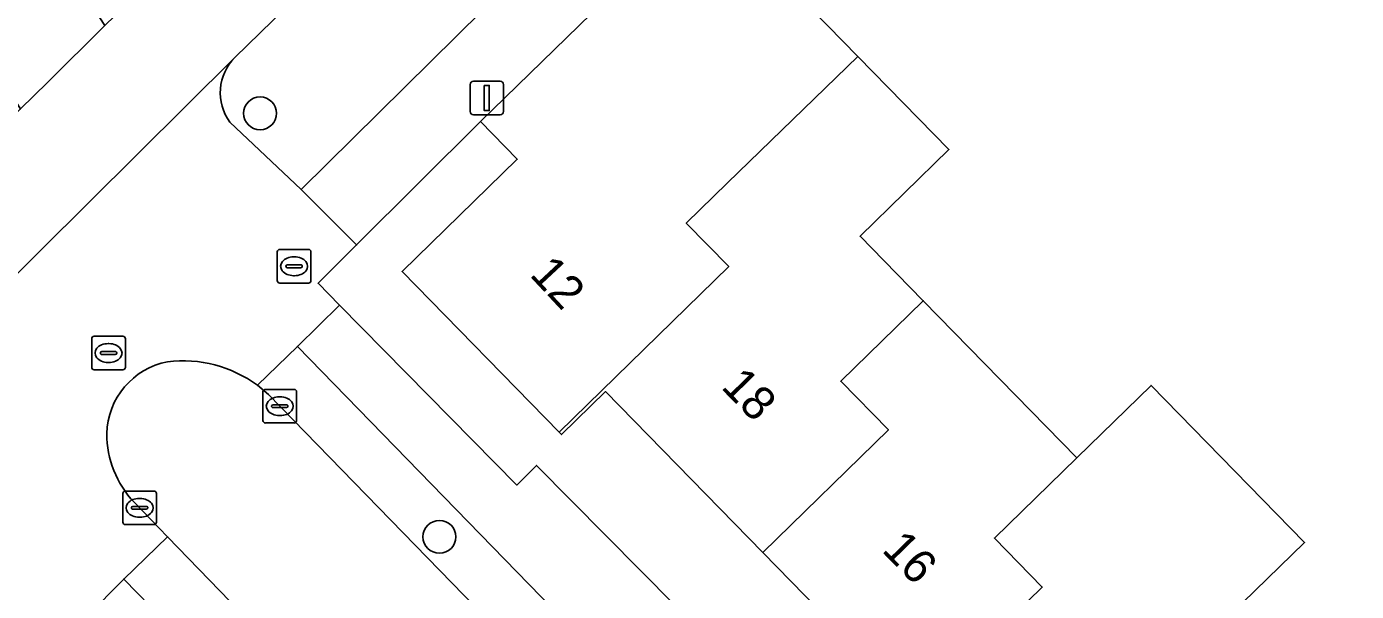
# Model space of a CAD drawing. Extents: x 158472 to 159562, y 388525 to 389606.
# Drawn here: x 159261.07 to 159300.59, y 389145.17 to 389161.97 of the extents above; entities that cross this region are included whole.
import ezdxf

# ---------------------------------------------------------------- set-up
doc = ezdxf.new("R2010")
doc.units = 0
for name, color, linetype in [('IMGEO_Boom', 7, 'Continuous'), ('IMGEO_Brandkraan', 7, 'Continuous'), ('IMGEO_Erf', 7, 'Continuous'), ('IMGEO_Fietspad_gesloten', 7, 'Continuous'), ('IMGEO_Groenvoorziening', 7, 'Continuous'), ('IMGEO_Kolk', 7, 'Continuous'), ('IMGEO_Lichtmast', 7, 'Continuous'), ('IMGEO_Pand', 7, 'Continuous'), ('IMGEO_Pand_nummerreeks', 7, 'Continuous'), ('IMGEO_Parkeervlak_open', 7, 'Continuous'), ('IMGEO_Rijbaan_lokaal_open', 7, 'Continuous'), ('IMGEO_Rioolput', 7, 'Continuous'), ('IMGEO_Voetpad_open', 7, 'Continuous')]:
    doc.layers.add(name, color=color, linetype=linetype)

msp = doc.modelspace()

# ---------------------------------------------------------------- linework, layer by layer
at = {"layer": 'IMGEO_Boom'}
for centre in [(159268.011, 389159.389), (159273.342, 389146.79)]:
    msp.add_circle(centre, 0.489, dxfattribs=at)
at = {"layer": 'IMGEO_Brandkraan'}
for p, q in [((159268.597, 389155.339), (159269.449, 389155.339)), ((159268.522, 389154.413), (159268.522, 389155.265)), ((159269.01, 389155.119), (159269.035, 389155.119)), ((159269.523, 389155.265), (159269.523, 389154.413)), ((159268.781, 389154.833), (159268.781, 389154.845)), ((159269.219, 389154.796), (159268.821, 389154.796)), ((159268.824, 389154.882), (159269.222, 389154.882)), ((159269.033, 389154.559), (159269.008, 389154.559)), ((159269.265, 389154.845), (159269.265, 389154.833)), ((159269.449, 389154.339), (159268.597, 389154.339))]:
    msp.add_line(p, q, dxfattribs=at)
for points in [[(159268.597, 389155.339), (159269.449, 389155.339)], [(159268.522, 389154.413), (159268.522, 389155.265)], [(159269.523, 389155.265), (159269.523, 389154.413)], [(159269.449, 389154.339), (159268.597, 389154.339)]]:
    msp.add_lwpolyline(points, dxfattribs=at)
for centre, radius, start, end in [((159268.599, 389155.263), 0.0765, 91.552, 178.448), ((159268.599, 389155.263), 0.0765, 91.552, 178.448), ((159269.447, 389155.263), 0.0765, 1.552, 88.448), ((159269.447, 389155.263), 0.0765, 1.552, 88.448), ((159268.821, 389154.842), 0.0403, 85.8775, 175.7526), ((159268.818, 389154.832), 0.0366, 178.938, 274.7102), ((159269.222, 389154.839), 0.043, 264.8664, 352.4533), ((159269.226, 389154.844), 0.0386, 1.7309, 96.639), ((159268.599, 389154.415), 0.0765, 181.552, 268.448), ((159268.599, 389154.415), 0.0765, 181.552, 268.448), ((159269.447, 389154.415), 0.0765, 271.552, 358.448), ((159269.447, 389154.415), 0.0765, 271.552, 358.448)]:
    msp.add_arc(centre, radius, start, end, dxfattribs=at)
for centre, major_axis, ratio, start_param, end_param in [((159269.009, 389154.839), (-0.387, 0.002), 0.722429, 4.712389, 7.853982), ((159269.034, 389154.839), (-0.39, 0.002), 0.717154, 1.570796, 4.712389)]:
    msp.add_ellipse(centre, major_axis=major_axis, ratio=ratio, start_param=start_param, end_param=end_param, dxfattribs=at)
at = {"layer": 'IMGEO_Erf'}
msp.add_lwpolyline([(159303.13, 389166.264), (159298.184, 389171.216), (159295.511, 389168.569), (159292.838, 389165.922), (159288.313, 389170.491), (159290.987, 389173.139), (159293.659, 389175.785), (159292.584, 389176.875), (159287.225, 389171.589), (159281.266, 389165.696), (159285.776, 389161.078), (159288.48, 389158.309), (159285.843, 389155.734), (159286.549, 389155.011), (159287.72, 389153.812), (159292.282, 389149.142), (159294.491, 389151.297), (159299.049, 389146.624), (159296.844, 389144.473)], dxfattribs=at)
for points in [[(159282.949, 389146.326), (159278.276, 389151.11), (159276.97, 389149.834), (159276.899, 389149.906), (159272.233, 389154.682), (159275.652, 389158.022), (159274.558, 389159.143), (159270.878, 389155.475), (159269.734, 389154.335), (159270.372, 389153.686), (159275.638, 389148.331), (159276.226, 389148.913), (159294.758, 389130.181), (159295.317, 389130.763), (159298.704, 389127.352), (159300.076, 389128.793), (159296.764, 389132.184), (159292.088, 389136.97), (159287.519, 389141.648)], [(159252.726, 389136.223), (159257.507, 389140.942), (159257.619, 389140.828), (159260.923, 389144.059), (159263.521, 389141.426), (159263.628, 389141.531), (159266.309, 389138.814), (159268.453, 389140.93), (159268.315, 389141.071), (159263.961, 389145.532), (159261.788, 389143.327), (159259.733, 389145.452), (159256.244, 389142.093), (159255.422, 389142.951), (159235.109, 389123.017), (159235.154, 389122.97), (159238.472, 389126.243), (159240.515, 389124.172), (159243.382, 389127.002), (159248.054, 389131.613)]]:
    msp.add_lwpolyline(points, close=True, dxfattribs=at)
at = {"layer": 'IMGEO_Fietspad_gesloten'}
msp.add_lwpolyline([(159248.815, 389199.823), (159248.799, 389199.877), (159247.629, 389203.822), (159243.522, 389211.988), (159242.845, 389213.328), (159239.651, 389219.685), (159237.117, 389218.067), (159240.414, 389211.545), (159241.056, 389210.276), (159243.85, 389204.748), (159246.841, 389195.333), (159250.572, 389181.646), (159253.372, 389171.378), (159254.872, 389168.36), (159255.931, 389167.145), (159256.059, 389166.948), (159258.302, 389163.501), (159260.894, 389159.519), (159261.691, 389160.304), (159263.397, 389161.998), (159261.091, 389165.548), (159257.204, 389171.531), (159255.095, 389178.644)], close=True, dxfattribs=at)
for points in [[(159296.553, 389194.125), (159263.397, 389161.998), (159261.691, 389160.304), (159260.894, 389159.519), (159212.384, 389111.734), (159211.559, 389111.121), (159209.501, 389109.592), (159204.58, 389106.549), (159202.684, 389105.377), (159201.838, 389104.854)], [(159213.047, 389107.942), (159214.602, 389109.456), (159222.249, 389116.904), (159228.103, 389122.482), (159231.321, 389125.594), (159242.496, 389136.699), (159245.568, 389139.668), (159246.054, 389140.138), (159251.318, 389145.281), (159256.83, 389150.804), (159257.122, 389150.979), (159267.264, 389161.054), (159269.896, 389163.627), (159270.376, 389164.046), (159277.267, 389170.813), (159281.477, 389174.978), (159287.39, 389180.723), (159290.018, 389183.273)]]:
    msp.add_lwpolyline(points, dxfattribs=at)
at = {"layer": 'IMGEO_Groenvoorziening'}
for points in [[(159267.115, 389159.124), (159269.238, 389157.121), (159276.933, 389164.741), (159273.04, 389164.878)], [(159270.376, 389164.046), (159269.896, 389163.627), (159267.264, 389161.054)]]:
    msp.add_lwpolyline(points, dxfattribs=at)
msp.add_arc((159268.322, 389160.002), 1.492, 135.142, 216.0288, dxfattribs=at)
at = {"layer": 'IMGEO_Kolk'}
for p, q in [((159268.097, 389150.251), (159268.097, 389151.103)), ((159268.172, 389151.177), (159269.024, 389151.177)), ((159269.098, 389151.103), (159269.098, 389150.251)), ((159268.356, 389150.671), (159268.356, 389150.683)), ((159268.794, 389150.634), (159268.396, 389150.634)), ((159268.399, 389150.72), (159268.797, 389150.72)), ((159268.585, 389150.957), (159268.61, 389150.957)), ((159268.84, 389150.683), (159268.84, 389150.671)), ((159268.608, 389150.397), (159268.583, 389150.397)), ((159269.024, 389150.177), (159268.172, 389150.177)), ((159263.933, 389147.227), (159263.933, 389148.079)), ((159264.008, 389148.153), (159264.86, 389148.153)), ((159264.421, 389147.933), (159264.446, 389147.933)), ((159264.934, 389148.079), (159264.934, 389147.227)), ((159264.192, 389147.647), (159264.192, 389147.659)), ((159264.63, 389147.61), (159264.232, 389147.61)), ((159264.235, 389147.696), (159264.633, 389147.696)), ((159264.676, 389147.659), (159264.676, 389147.647)), ((159264.86, 389147.153), (159264.008, 389147.153)), ((159264.444, 389147.373), (159264.419, 389147.373))]:
    msp.add_line(p, q, dxfattribs=at)
for points in [[(159268.097, 389150.251), (159268.097, 389151.103)], [(159268.172, 389151.177), (159269.024, 389151.177)], [(159269.098, 389151.103), (159269.098, 389150.251)], [(159269.024, 389150.177), (159268.172, 389150.177)], [(159263.933, 389147.227), (159263.933, 389148.079)], [(159264.008, 389148.153), (159264.86, 389148.153)], [(159264.934, 389148.079), (159264.934, 389147.227)], [(159264.86, 389147.153), (159264.008, 389147.153)]]:
    msp.add_lwpolyline(points, dxfattribs=at)
for centre, radius, start, end in [((159268.174, 389151.101), 0.0765, 91.552, 178.448), ((159268.174, 389151.101), 0.0765, 91.552, 178.448), ((159269.022, 389151.101), 0.0765, 1.552, 88.448), ((159269.022, 389151.101), 0.0765, 1.552, 88.448), ((159268.396, 389150.68), 0.0403, 85.8775, 175.7526), ((159268.393, 389150.67), 0.0366, 178.938, 274.7102), ((159268.797, 389150.677), 0.043, 264.8664, 352.4533), ((159268.801, 389150.682), 0.0386, 1.7309, 96.639), ((159268.174, 389150.253), 0.0765, 181.552, 268.448), ((159268.174, 389150.253), 0.0765, 181.552, 268.448), ((159269.022, 389150.253), 0.0765, 271.552, 358.448), ((159269.022, 389150.253), 0.0765, 271.552, 358.448), ((159264.01, 389148.077), 0.0765, 91.552, 178.448), ((159264.01, 389148.077), 0.0765, 91.552, 178.448), ((159264.858, 389148.077), 0.0765, 1.552, 88.448), ((159264.858, 389148.077), 0.0765, 1.552, 88.448), ((159264.232, 389147.656), 0.0403, 85.8775, 175.7526), ((159264.229, 389147.646), 0.0366, 178.938, 274.7102), ((159264.633, 389147.653), 0.043, 264.8664, 352.4533), ((159264.637, 389147.658), 0.0386, 1.7309, 96.639), ((159264.01, 389147.229), 0.0765, 181.552, 268.448), ((159264.01, 389147.229), 0.0765, 181.552, 268.448), ((159264.858, 389147.229), 0.0765, 271.552, 358.448), ((159264.858, 389147.229), 0.0765, 271.552, 358.448)]:
    msp.add_arc(centre, radius, start, end, dxfattribs=at)
for centre, major_axis, ratio, start_param, end_param in [((159268.584, 389150.677), (-0.387, 0.002), 0.722429, 4.712389, 7.853982), ((159268.609, 389150.677), (-0.39, 0.002), 0.717154, 1.570796, 4.712389), ((159264.42, 389147.653), (-0.387, 0.002), 0.722429, 4.712389, 7.853982), ((159264.445, 389147.653), (-0.39, 0.002), 0.717154, 1.570796, 4.712389)]:
    msp.add_ellipse(centre, major_axis=major_axis, ratio=ratio, start_param=start_param, end_param=end_param, dxfattribs=at)
at = {"layer": 'IMGEO_Lichtmast'}
for p, q in [((159274.254, 389159.443), (159274.254, 389160.243)), ((159274.254, 389160.243), (159274.254, 389159.443)), ((159274.354, 389160.343), (159275.144, 389160.343)), ((159275.144, 389160.343), (159274.354, 389160.343)), ((159275.244, 389160.243), (159275.244, 389159.443)), ((159275.244, 389159.443), (159275.244, 389160.243)), ((159275.144, 389159.343), (159274.354, 389159.343)), ((159274.354, 389159.343), (159275.144, 389159.343))]:
    msp.add_line(p, q, dxfattribs=at)
msp.add_lwpolyline([(159274.674, 389160.218), (159274.824, 389160.218), (159274.824, 389159.468), (159274.674, 389159.468), (159274.674, 389160.218)], dxfattribs=at)
for centre, start, end in [((159274.354, 389160.243), 90, 180), ((159274.354, 389160.243), 90, 180), ((159275.144, 389160.243), 0, 90), ((159275.144, 389160.243), 360, 90), ((159274.354, 389159.443), 180, 270), ((159274.354, 389159.443), 180, 270), ((159275.144, 389159.443), 270, 0), ((159275.144, 389159.443), 270, 0)]:
    msp.add_arc(centre, 0.1, start, end, dxfattribs=at)
at = {"layer": 'IMGEO_Pand'}
for points in [[(159285.776, 389161.078), (159281.266, 389165.696), (159281.196, 389165.627), (159279.68, 389164.146), (159274.558, 389159.143), (159275.652, 389158.022), (159272.233, 389154.682), (159276.899, 389149.906), (159281.938, 389154.829), (159280.677, 389156.121), (159281.905, 389157.324)], [(159276.899, 389149.906), (159276.97, 389149.834), (159278.276, 389151.11), (159282.949, 389146.326), (159286.685, 389149.972), (159285.269, 389151.42), (159287.72, 389153.812), (159286.549, 389155.011), (159285.843, 389155.734), (159288.48, 389158.309), (159285.776, 389161.078), (159281.905, 389157.324), (159280.677, 389156.121), (159281.938, 389154.829)], [(159282.949, 389146.326), (159287.519, 389141.648), (159291.255, 389145.294), (159289.832, 389146.751), (159292.282, 389149.142), (159287.72, 389153.812), (159285.269, 389151.42), (159286.685, 389149.972)], [(159292.282, 389149.142), (159289.832, 389146.751), (159291.255, 389145.294), (159287.519, 389141.648), (159292.088, 389136.97), (159295.825, 389140.616), (159294.393, 389142.082), (159296.844, 389144.473), (159299.049, 389146.624), (159294.491, 389151.297)]]:
    msp.add_lwpolyline(points, close=True, dxfattribs=at)
at = {"layer": 'IMGEO_Parkeervlak_open'}
msp.add_lwpolyline([(159290.054, 389128.615), (159291.21, 389129.739), (159269.12, 389152.455), (159267.931, 389151.3), (159268.262, 389151.025)], close=True, dxfattribs=at)
at = {"layer": 'IMGEO_Rijbaan_lokaal_open'}
for points in [[(159290.663, 389127.989), (159290.054, 389128.615), (159268.262, 389151.025), (159267.931, 389151.3)], [(159264.271, 389147.821), (159265.265, 389146.793), (159269.614, 389142.295), (159279.239, 389132.342), (159285.771, 389125.704), (159288.474, 389122.958), (159288.59, 389122.84)]]:
    msp.add_lwpolyline(points, dxfattribs=at)
for centre, radius, start, end in [((159265.687, 389149.811), 2.229, 100.8986, 178.72), ((159265.717, 389148.294), 3.733, 53.6253, 96.9405), ((159266.381, 389149.842), 2.922, 179.6331, 223.7759)]:
    msp.add_arc(centre, radius, start, end, dxfattribs=at)
at = {"layer": 'IMGEO_Rioolput'}
for p, q in [((159263.009, 389151.832), (159263.009, 389152.684)), ((159263.084, 389152.758), (159263.936, 389152.758)), ((159264.01, 389152.684), (159264.01, 389151.832)), ((159263.268, 389152.252), (159263.268, 389152.264)), ((159263.706, 389152.215), (159263.308, 389152.215)), ((159263.311, 389152.301), (159263.709, 389152.301)), ((159263.497, 389152.538), (159263.522, 389152.538)), ((159263.752, 389152.264), (159263.752, 389152.252)), ((159263.52, 389151.978), (159263.495, 389151.978)), ((159263.936, 389151.758), (159263.084, 389151.758))]:
    msp.add_line(p, q, dxfattribs=at)
for points in [[(159263.009, 389151.832), (159263.009, 389152.684)], [(159263.084, 389152.758), (159263.936, 389152.758)], [(159264.01, 389152.684), (159264.01, 389151.832)], [(159263.936, 389151.758), (159263.084, 389151.758)]]:
    msp.add_lwpolyline(points, dxfattribs=at)
for centre, radius, start, end in [((159263.086, 389152.682), 0.0765, 91.552, 178.448), ((159263.086, 389152.682), 0.0765, 91.552, 178.448), ((159263.934, 389152.682), 0.0765, 1.552, 88.448), ((159263.934, 389152.682), 0.0765, 1.552, 88.448), ((159263.308, 389152.261), 0.0403, 85.8775, 175.7526), ((159263.305, 389152.251), 0.0366, 178.938, 274.7102), ((159263.709, 389152.258), 0.043, 264.8664, 352.4533), ((159263.713, 389152.263), 0.0386, 1.7309, 96.639), ((159263.086, 389151.834), 0.0765, 181.552, 268.448), ((159263.086, 389151.834), 0.0765, 181.552, 268.448), ((159263.934, 389151.834), 0.0765, 271.552, 358.448), ((159263.934, 389151.834), 0.0765, 271.552, 358.448)]:
    msp.add_arc(centre, radius, start, end, dxfattribs=at)
for centre, major_axis, ratio, start_param, end_param in [((159263.496, 389152.258), (-0.387, 0.002), 0.722429, 4.712389, 7.853982), ((159263.521, 389152.258), (-0.39, 0.002), 0.717154, 1.570796, 4.712389)]:
    msp.add_ellipse(centre, major_axis=major_axis, ratio=ratio, start_param=start_param, end_param=end_param, dxfattribs=at)
at = {"layer": 'IMGEO_Voetpad_open'}
for points in [[(159321.864, 389204.44), (159320.2, 389203.186), (159311.081, 389196.234), (159308.073, 389193.795), (159307.468, 389193.304), (159306.763, 389192.732), (159300.69, 389187.805), (159296.36, 389183.828), (159290.549, 389178.163), (159285.236, 389172.887), (159281.099, 389168.754), (159276.933, 389164.741), (159269.238, 389157.121), (159270.878, 389155.475), (159274.558, 389159.143), (159279.68, 389164.146), (159281.196, 389165.627), (159281.266, 389165.696), (159287.225, 389171.589), (159292.584, 389176.875), (159293.692, 389177.968), (159294.446, 389178.712), (159302.323, 389185.831)], [(159267.264, 389161.054), (159257.122, 389150.979)], [(159389.563, 389152.562), (159392.732, 389156.452), (159392.324, 389159.799), (159387.751, 389153.909), (159386.012, 389153.704), (159386.045, 389152.845), (159359.716, 389149.449), (159359.524, 389150.369), (159338.251, 389147.617), (159338.414, 389146.587), (159324.315, 389144.642), (159321.952, 389146.346), (159318.689, 389147.057), (159310.864, 389139.348), (159308.754, 389137.27), (159308.607, 389137.127), (159302.556, 389131.215), (159300.076, 389128.793), (159298.704, 389127.352), (159295.317, 389130.763), (159294.758, 389130.181), (159276.226, 389148.913)], [(159267.931, 389151.3), (159269.12, 389152.455), (159270.372, 389153.686), (159269.734, 389154.335), (159270.878, 389155.475), (159269.238, 389157.121), (159267.115, 389159.124)], [(159276.226, 389148.913), (159275.638, 389148.331), (159270.372, 389153.686), (159269.12, 389152.455), (159291.21, 389129.739), (159290.054, 389128.615), (159290.663, 389127.989)], [(159220.495, 389108.715), (159225.667, 389113.75), (159234.003, 389121.931), (159234.017, 389121.945), (159235.109, 389123.017), (159255.422, 389142.951), (159256.244, 389142.093), (159259.733, 389145.452), (159261.788, 389143.327), (159263.961, 389145.532), (159265.265, 389146.793), (159264.271, 389147.821)]]:
    msp.add_lwpolyline(points, dxfattribs=at)
msp.add_lwpolyline([(159265.265, 389146.793), (159263.961, 389145.532), (159268.315, 389141.071), (159269.614, 389142.295)], close=True, dxfattribs=at)
for centre, radius, start, end in [((159268.322, 389160.002), 1.492, 135.142, 216.0288), ((159265.687, 389149.811), 2.229, 100.8986, 178.72), ((159265.717, 389148.294), 3.733, 53.6253, 96.9405), ((159266.381, 389149.842), 2.922, 179.6331, 223.7759)]:
    msp.add_arc(centre, radius, start, end, dxfattribs=at)

# ---------------------------------------------------------------- texts
at = {"layer": 'IMGEO_Pand_nummerreeks'}
for s, rotation, p in [('12', 313.0175, (159275.997, 389154.572)), ('18', 314.3286, (159281.683, 389151.228)), ('16', 314.3286, (159286.458, 389146.377))]:
    msp.add_text(s, height=1, rotation=rotation, dxfattribs=at).set_placement(p)

doc.saveas('drawing.dxf')
